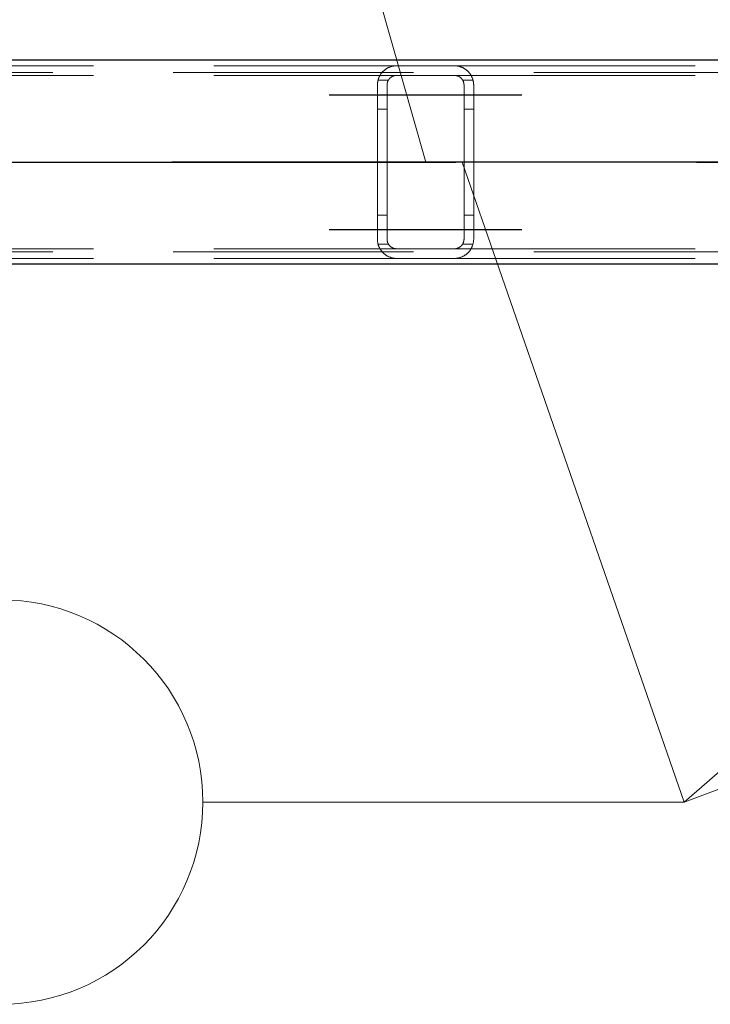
# Model space of a CAD drawing. Header units: millimetres. Extents: x -851 to 2, y 9346 to 10016.
# Tile 422 of 505: x -318.71 to -311.53, y 9572.08 to 9582.31. Entities that reach past the tile are written whole.
import ezdxf

# ---------------------------------------------------------------- set-up
doc = ezdxf.new("R2010")
doc.units = ezdxf.units.MM
doc.header["$LTSCALE"] = 10
doc.linetypes.add('HIDDEN', pattern=[0.375, 0.25, -0.125])
doc.linetypes.add('MITTE', pattern=[2, 1.25, -0.25, 0.25, -0.25])
for name, color, linetype, lineweight in [('PS_Hidden', 2, 'HIDDEN', 9), ('PS_Pos', 1, 'Continuous', 15), ('PS_Shape', 161, 'Continuous', 30), ('PS_SOLID', 7, 'Continuous', 30)]:
    doc.layers.add(name, color=color, linetype=linetype, lineweight=lineweight)
doc.layers.add('PS_Mid', color=5, linetype='MITTE')
doc.styles.add('simplex', font='simplex.shx', dxfattribs={"width": 0.75})

# ---------------------------------------------------------------- blocks, each defined once
blk = doc.blocks.new('*X865')
at = {"layer": 'PS_Hidden', "color": 2, "linetype": 'HIDDEN'}
for p, q in [((-324.192, 9581.828), (-314.792, 9581.828)), ((-314.879, 9581.809), (-314.874, 9581.811)), ((-314.874, 9581.811), (-314.869, 9581.813)), ((-314.869, 9581.813), (-314.864, 9581.815)), ((-314.864, 9581.815), (-314.858, 9581.817)), ((-314.858, 9581.817), (-314.853, 9581.819)), ((-314.853, 9581.819), (-314.847, 9581.821)), ((-314.847, 9581.821), (-314.842, 9581.822)), ((-314.842, 9581.822), (-314.835, 9581.824)), ((-314.835, 9581.824), (-314.829, 9581.825)), ((-314.829, 9581.825), (-314.822, 9581.826)), ((-314.822, 9581.826), (-314.815, 9581.827)), ((-314.815, 9581.827), (-314.807, 9581.828)), ((-314.807, 9581.828), (-314.8, 9581.828)), ((-314.8, 9581.828), (-314.792, 9581.828)), ((-314.792, 9581.828), (-314.192, 9581.828)), ((-314.192, 9581.828), (-304.792, 9581.828)), ((-314.192, 9581.828), (-314.185, 9581.828)), ((-314.185, 9581.828), (-314.178, 9581.828)), ((-314.178, 9581.828), (-314.171, 9581.827)), ((-314.171, 9581.827), (-314.164, 9581.826)), ((-314.164, 9581.826), (-314.157, 9581.825)), ((-314.157, 9581.825), (-314.15, 9581.824)), ((-314.15, 9581.824), (-314.143, 9581.822)), ((-314.143, 9581.822), (-314.137, 9581.821)), ((-314.137, 9581.821), (-314.131, 9581.819)), ((-314.131, 9581.819), (-314.126, 9581.817)), ((-314.126, 9581.817), (-314.121, 9581.815)), ((-314.121, 9581.815), (-314.116, 9581.813)), ((-314.116, 9581.813), (-314.111, 9581.811)), ((-314.111, 9581.811), (-314.106, 9581.809)), ((-187.116, 9581.758), (-423.956, 9581.758)), ((-324.192, 9581.728), (-314.792, 9581.728)), ((-314.978, 9581.703), (-314.976, 9581.708)), ((-314.976, 9581.708), (-314.974, 9581.712)), ((-314.974, 9581.712), (-314.972, 9581.716)), ((-314.972, 9581.716), (-314.97, 9581.72)), ((-314.97, 9581.72), (-314.968, 9581.724)), ((-314.968, 9581.724), (-314.966, 9581.728)), ((-314.966, 9581.728), (-314.963, 9581.732)), ((-314.963, 9581.732), (-314.961, 9581.736)), ((-314.961, 9581.736), (-314.958, 9581.74)), ((-314.958, 9581.74), (-314.956, 9581.744)), ((-314.956, 9581.744), (-314.953, 9581.747)), ((-314.953, 9581.747), (-314.95, 9581.751)), ((-314.95, 9581.751), (-314.948, 9581.754)), ((-314.948, 9581.754), (-314.945, 9581.758)), ((-314.945, 9581.758), (-314.942, 9581.761)), ((-314.942, 9581.761), (-314.939, 9581.765)), ((-314.939, 9581.765), (-314.936, 9581.768)), ((-314.936, 9581.768), (-314.933, 9581.771)), ((-314.933, 9581.771), (-314.929, 9581.774)), ((-314.929, 9581.774), (-314.926, 9581.777)), ((-314.926, 9581.777), (-314.923, 9581.78)), ((-314.923, 9581.78), (-314.92, 9581.783)), ((-314.92, 9581.783), (-314.916, 9581.786)), ((-314.916, 9581.786), (-314.913, 9581.788)), ((-314.913, 9581.788), (-314.909, 9581.791)), ((-314.909, 9581.791), (-314.905, 9581.794)), ((-314.905, 9581.794), (-314.901, 9581.796)), ((-314.901, 9581.796), (-314.897, 9581.799)), ((-314.897, 9581.799), (-314.893, 9581.801)), ((-314.893, 9581.801), (-314.888, 9581.804)), ((-314.888, 9581.804), (-314.883, 9581.806)), ((-314.883, 9581.806), (-314.879, 9581.809)), ((-314.853, 9581.708), (-314.855, 9581.707)), ((-314.851, 9581.71), (-314.853, 9581.708)), ((-314.849, 9581.711), (-314.851, 9581.71)), ((-314.847, 9581.712), (-314.849, 9581.711)), ((-314.844, 9581.714), (-314.847, 9581.712)), ((-314.842, 9581.715), (-314.844, 9581.714)), ((-314.84, 9581.717), (-314.842, 9581.715)), ((-314.837, 9581.718), (-314.84, 9581.717)), ((-314.835, 9581.719), (-314.837, 9581.718)), ((-314.832, 9581.72), (-314.835, 9581.719)), ((-314.829, 9581.721), (-314.832, 9581.72)), ((-314.827, 9581.722), (-314.829, 9581.721)), ((-314.824, 9581.723), (-314.827, 9581.722)), ((-314.821, 9581.724), (-314.824, 9581.723)), ((-314.818, 9581.725), (-314.821, 9581.724)), ((-314.815, 9581.726), (-314.818, 9581.725)), ((-314.812, 9581.726), (-314.815, 9581.726)), ((-314.809, 9581.727), (-314.812, 9581.726)), ((-314.806, 9581.728), (-314.809, 9581.727)), ((-314.802, 9581.728), (-314.806, 9581.728)), ((-314.799, 9581.728), (-314.802, 9581.728)), ((-314.796, 9581.728), (-314.799, 9581.728)), ((-314.792, 9581.728), (-314.796, 9581.728)), ((-314.192, 9581.728), (-314.792, 9581.728)), ((-314.192, 9581.728), (-304.792, 9581.728)), ((-314.189, 9581.728), (-314.192, 9581.728)), ((-314.186, 9581.728), (-314.189, 9581.728)), ((-314.183, 9581.728), (-314.186, 9581.728)), ((-314.179, 9581.728), (-314.183, 9581.728)), ((-314.176, 9581.727), (-314.179, 9581.728)), ((-314.173, 9581.726), (-314.176, 9581.727)), ((-314.169, 9581.726), (-314.173, 9581.726)), ((-314.166, 9581.725), (-314.169, 9581.726)), ((-314.163, 9581.724), (-314.166, 9581.725)), ((-314.16, 9581.723), (-314.163, 9581.724)), ((-314.157, 9581.722), (-314.16, 9581.723)), ((-314.155, 9581.721), (-314.157, 9581.722)), ((-314.152, 9581.72), (-314.155, 9581.721)), ((-314.149, 9581.719), (-314.152, 9581.72)), ((-314.147, 9581.717), (-314.149, 9581.719)), ((-314.144, 9581.716), (-314.147, 9581.717)), ((-314.142, 9581.715), (-314.144, 9581.716)), ((-314.139, 9581.713), (-314.142, 9581.715)), ((-314.137, 9581.712), (-314.139, 9581.713)), ((-314.135, 9581.71), (-314.137, 9581.712)), ((-314.133, 9581.709), (-314.135, 9581.71)), ((-314.131, 9581.707), (-314.133, 9581.709)), ((-314.106, 9581.809), (-314.101, 9581.806)), ((-314.101, 9581.806), (-314.096, 9581.804)), ((-314.096, 9581.804), (-314.092, 9581.801)), ((-314.092, 9581.801), (-314.087, 9581.798)), ((-314.087, 9581.798), (-314.083, 9581.796)), ((-314.083, 9581.796), (-314.079, 9581.793)), ((-314.079, 9581.793), (-314.075, 9581.79)), ((-314.075, 9581.79), (-314.071, 9581.787)), ((-314.071, 9581.787), (-314.067, 9581.784)), ((-314.067, 9581.784), (-314.063, 9581.781)), ((-314.063, 9581.781), (-314.06, 9581.778)), ((-314.06, 9581.778), (-314.056, 9581.775)), ((-314.056, 9581.775), (-314.053, 9581.772)), ((-314.053, 9581.772), (-314.05, 9581.769)), ((-314.05, 9581.769), (-314.047, 9581.766)), ((-314.047, 9581.766), (-314.044, 9581.763)), ((-314.044, 9581.763), (-314.041, 9581.759)), ((-314.041, 9581.759), (-314.038, 9581.756)), ((-314.038, 9581.756), (-314.036, 9581.753)), ((-314.036, 9581.753), (-314.033, 9581.749)), ((-314.033, 9581.749), (-314.03, 9581.745)), ((-314.03, 9581.745), (-314.028, 9581.742)), ((-314.028, 9581.742), (-314.025, 9581.738)), ((-314.025, 9581.738), (-314.023, 9581.734)), ((-314.023, 9581.734), (-314.02, 9581.73)), ((-314.02, 9581.73), (-314.018, 9581.726)), ((-314.018, 9581.726), (-314.016, 9581.722)), ((-314.016, 9581.722), (-314.014, 9581.718)), ((-314.014, 9581.718), (-314.012, 9581.714)), ((-314.012, 9581.714), (-314.01, 9581.71)), ((-314.01, 9581.71), (-314.008, 9581.706)), ((-314.992, 9581.643), (-314.991, 9581.648)), ((-314.992, 9581.638), (-314.992, 9581.643)), ((-314.992, 9581.633), (-314.992, 9581.638)), ((-314.992, 9581.628), (-314.992, 9581.633)), ((-314.992, 9580.028), (-314.992, 9581.628)), ((-314.991, 9581.653), (-314.99, 9581.657)), ((-314.991, 9581.648), (-314.991, 9581.653)), ((-314.99, 9581.657), (-314.989, 9581.662)), ((-314.989, 9581.667), (-314.988, 9581.672)), ((-314.989, 9581.662), (-314.989, 9581.667)), ((-314.988, 9581.672), (-314.987, 9581.676)), ((-314.987, 9581.676), (-314.985, 9581.681)), ((-314.879, 9581.678), (-314.986, 9581.678)), ((-314.985, 9581.681), (-314.984, 9581.685)), ((-314.984, 9581.685), (-314.983, 9581.69)), ((-314.983, 9581.69), (-314.981, 9581.694)), ((-314.981, 9581.694), (-314.98, 9581.699)), ((-314.98, 9581.699), (-314.978, 9581.703)), ((-314.891, 9581.642), (-314.892, 9581.64)), ((-314.892, 9581.64), (-314.892, 9581.637)), ((-314.892, 9581.637), (-314.892, 9581.635)), ((-314.892, 9581.635), (-314.892, 9581.633)), ((-314.892, 9581.633), (-314.892, 9581.631)), ((-314.892, 9581.631), (-314.892, 9581.628)), ((-314.892, 9581.628), (-314.892, 9580.028)), ((-314.89, 9581.648), (-314.891, 9581.646)), ((-314.891, 9581.646), (-314.891, 9581.644)), ((-314.891, 9581.644), (-314.891, 9581.642)), ((-314.889, 9581.653), (-314.89, 9581.651)), ((-314.89, 9581.651), (-314.89, 9581.648)), ((-314.888, 9581.657), (-314.889, 9581.655)), ((-314.889, 9581.655), (-314.889, 9581.653)), ((-314.887, 9581.659), (-314.888, 9581.657)), ((-314.886, 9581.664), (-314.887, 9581.662)), ((-314.887, 9581.662), (-314.887, 9581.659)), ((-314.885, 9581.666), (-314.886, 9581.664)), ((-314.884, 9581.668), (-314.885, 9581.666)), ((-314.883, 9581.67), (-314.884, 9581.668)), ((-314.882, 9581.672), (-314.883, 9581.67)), ((-314.881, 9581.674), (-314.882, 9581.672)), ((-314.88, 9581.676), (-314.881, 9581.674)), ((-314.879, 9581.678), (-314.88, 9581.676)), ((-314.878, 9581.68), (-314.879, 9581.678)), ((-314.877, 9581.682), (-314.878, 9581.68)), ((-314.875, 9581.684), (-314.877, 9581.682)), ((-314.874, 9581.686), (-314.875, 9581.684)), ((-314.873, 9581.688), (-314.874, 9581.686)), ((-314.871, 9581.69), (-314.873, 9581.688)), ((-314.87, 9581.692), (-314.871, 9581.69)), ((-314.868, 9581.693), (-314.87, 9581.692)), ((-314.867, 9581.695), (-314.868, 9581.693)), ((-314.865, 9581.697), (-314.867, 9581.695)), ((-314.864, 9581.699), (-314.865, 9581.697)), ((-314.862, 9581.7), (-314.864, 9581.699)), ((-314.86, 9581.702), (-314.862, 9581.7)), ((-314.858, 9581.703), (-314.86, 9581.702)), ((-314.857, 9581.705), (-314.858, 9581.703)), ((-314.855, 9581.707), (-314.857, 9581.705)), ((-314.129, 9581.705), (-314.131, 9581.707)), ((-314.127, 9581.704), (-314.129, 9581.705)), ((-314.125, 9581.702), (-314.127, 9581.704)), ((-314.123, 9581.7), (-314.125, 9581.702)), ((-314.121, 9581.699), (-314.123, 9581.7)), ((-314.12, 9581.697), (-314.121, 9581.699)), ((-314.118, 9581.695), (-314.12, 9581.697)), ((-314.117, 9581.694), (-314.118, 9581.695)), ((-314.115, 9581.692), (-314.117, 9581.694)), ((-314.114, 9581.69), (-314.115, 9581.692)), ((-314.112, 9581.688), (-314.114, 9581.69)), ((-314.111, 9581.686), (-314.112, 9581.688)), ((-314.11, 9581.685), (-314.111, 9581.686)), ((-314.108, 9581.683), (-314.11, 9581.685)), ((-314.107, 9581.681), (-314.108, 9581.683)), ((-314.106, 9581.679), (-314.107, 9581.681)), ((-314.105, 9581.677), (-314.106, 9581.679)), ((-313.999, 9581.678), (-314.106, 9581.678)), ((-314.104, 9581.675), (-314.105, 9581.677)), ((-314.103, 9581.673), (-314.104, 9581.675)), ((-314.102, 9581.671), (-314.103, 9581.673)), ((-314.101, 9581.669), (-314.102, 9581.671)), ((-314.1, 9581.667), (-314.101, 9581.669)), ((-314.099, 9581.665), (-314.1, 9581.667)), ((-314.098, 9581.663), (-314.099, 9581.665)), ((-314.098, 9581.66), (-314.098, 9581.663)), ((-314.097, 9581.658), (-314.098, 9581.66)), ((-314.096, 9581.656), (-314.097, 9581.658)), ((-314.096, 9581.654), (-314.096, 9581.656)), ((-314.095, 9581.652), (-314.096, 9581.654)), ((-314.095, 9581.65), (-314.095, 9581.652)), ((-314.094, 9581.648), (-314.095, 9581.65)), ((-314.094, 9581.645), (-314.094, 9581.648)), ((-314.094, 9581.643), (-314.094, 9581.645)), ((-314.093, 9581.641), (-314.094, 9581.643)), ((-314.093, 9581.639), (-314.093, 9581.641)), ((-314.093, 9581.637), (-314.093, 9581.639)), ((-314.093, 9581.635), (-314.093, 9581.637)), ((-314.092, 9581.633), (-314.093, 9581.635)), ((-314.092, 9581.63), (-314.092, 9581.633)), ((-314.092, 9581.628), (-314.092, 9581.63)), ((-314.092, 9580.028), (-314.092, 9581.628)), ((-314.008, 9581.706), (-314.006, 9581.702)), ((-314.006, 9581.702), (-314.005, 9581.697)), ((-314.005, 9581.697), (-314.003, 9581.693)), ((-314.003, 9581.693), (-314.002, 9581.688)), ((-314.002, 9581.688), (-314, 9581.684)), ((-314, 9581.684), (-313.999, 9581.679)), ((-313.999, 9581.679), (-313.998, 9581.675)), ((-313.998, 9581.675), (-313.997, 9581.67)), ((-313.997, 9581.67), (-313.996, 9581.666)), ((-313.996, 9581.666), (-313.995, 9581.661)), ((-313.995, 9581.661), (-313.994, 9581.656)), ((-313.994, 9581.656), (-313.994, 9581.652)), ((-313.994, 9581.652), (-313.993, 9581.647)), ((-313.993, 9581.647), (-313.993, 9581.642)), ((-313.993, 9581.642), (-313.993, 9581.638)), ((-313.993, 9581.638), (-313.992, 9581.633)), ((-313.992, 9581.633), (-313.992, 9581.628)), ((-313.992, 9581.628), (-313.992, 9580.028)), ((-313.992, 9581.628), (-313.992, 9581.628)), ((-314.892, 9581.378), (-314.992, 9581.378)), ((-313.992, 9581.378), (-314.092, 9581.378)), ((-314.892, 9580.278), (-314.992, 9580.278)), ((-313.992, 9580.278), (-314.092, 9580.278)), ((-314.992, 9580.024), (-314.992, 9580.028)), ((-314.992, 9580.028), (-314.992, 9580.028)), ((-314.992, 9580.019), (-314.992, 9580.024)), ((-314.992, 9580.014), (-314.992, 9580.019)), ((-314.991, 9580.009), (-314.992, 9580.014)), ((-314.991, 9580.004), (-314.991, 9580.009)), ((-314.99, 9579.999), (-314.991, 9580.004)), ((-314.989, 9579.995), (-314.99, 9579.999)), ((-314.989, 9579.99), (-314.989, 9579.995)), ((-314.988, 9579.985), (-314.989, 9579.99)), ((-314.987, 9579.981), (-314.988, 9579.985)), ((-314.985, 9579.976), (-314.987, 9579.981)), ((-314.879, 9579.978), (-314.986, 9579.978)), ((-314.984, 9579.971), (-314.985, 9579.976)), ((-314.983, 9579.967), (-314.984, 9579.971)), ((-314.892, 9580.028), (-314.892, 9580.026)), ((-314.892, 9580.026), (-314.892, 9580.024)), ((-314.892, 9580.024), (-314.892, 9580.022)), ((-314.892, 9580.022), (-314.892, 9580.019)), ((-314.892, 9580.019), (-314.892, 9580.017)), ((-314.892, 9580.017), (-314.891, 9580.015)), ((-314.891, 9580.015), (-314.891, 9580.013)), ((-314.891, 9580.013), (-314.891, 9580.011)), ((-314.891, 9580.011), (-314.89, 9580.008)), ((-314.89, 9580.008), (-314.89, 9580.006)), ((-314.89, 9580.006), (-314.889, 9580.004)), ((-314.889, 9580.004), (-314.889, 9580.002)), ((-314.889, 9580.002), (-314.888, 9580)), ((-314.888, 9580), (-314.887, 9579.997)), ((-314.887, 9579.997), (-314.887, 9579.995)), ((-314.887, 9579.995), (-314.886, 9579.993)), ((-314.886, 9579.993), (-314.885, 9579.991)), ((-314.885, 9579.991), (-314.884, 9579.989)), ((-314.884, 9579.989), (-314.883, 9579.987)), ((-314.883, 9579.987), (-314.882, 9579.985)), ((-314.882, 9579.985), (-314.881, 9579.983)), ((-314.881, 9579.983), (-314.88, 9579.981)), ((-314.88, 9579.981), (-314.879, 9579.978)), ((-314.879, 9579.978), (-314.878, 9579.977)), ((-314.878, 9579.977), (-314.877, 9579.975)), ((-314.877, 9579.975), (-314.875, 9579.973)), ((-314.875, 9579.973), (-314.874, 9579.971)), ((-314.874, 9579.971), (-314.873, 9579.969)), ((-314.112, 9579.968), (-314.111, 9579.97)), ((-314.111, 9579.97), (-314.11, 9579.972)), ((-314.11, 9579.972), (-314.108, 9579.974)), ((-314.108, 9579.974), (-314.107, 9579.976)), ((-314.107, 9579.976), (-314.106, 9579.978)), ((-314.106, 9579.978), (-314.105, 9579.98)), ((-313.999, 9579.978), (-314.106, 9579.978)), ((-314.105, 9579.98), (-314.104, 9579.982)), ((-314.104, 9579.982), (-314.103, 9579.984)), ((-314.103, 9579.984), (-314.102, 9579.986)), ((-314.102, 9579.986), (-314.101, 9579.988)), ((-314.101, 9579.988), (-314.1, 9579.99)), ((-314.1, 9579.99), (-314.099, 9579.992)), ((-314.099, 9579.992), (-314.098, 9579.994)), ((-314.098, 9579.996), (-314.097, 9579.999)), ((-314.098, 9579.994), (-314.098, 9579.996)), ((-314.097, 9579.999), (-314.096, 9580.001)), ((-314.096, 9580.003), (-314.095, 9580.005)), ((-314.096, 9580.001), (-314.096, 9580.003)), ((-314.095, 9580.007), (-314.094, 9580.009)), ((-314.095, 9580.005), (-314.095, 9580.007)), ((-314.094, 9580.014), (-314.093, 9580.016)), ((-314.094, 9580.011), (-314.094, 9580.014)), ((-314.094, 9580.009), (-314.094, 9580.011)), ((-314.093, 9580.022), (-314.092, 9580.024)), ((-314.093, 9580.02), (-314.093, 9580.022)), ((-314.093, 9580.018), (-314.093, 9580.02)), ((-314.093, 9580.016), (-314.093, 9580.018)), ((-314.092, 9580.026), (-314.092, 9580.028)), ((-314.092, 9580.024), (-314.092, 9580.026)), ((-314, 9579.973), (-314.002, 9579.968)), ((-313.999, 9579.977), (-314, 9579.973)), ((-313.998, 9579.982), (-313.999, 9579.977)), ((-313.997, 9579.987), (-313.998, 9579.982)), ((-313.996, 9579.991), (-313.997, 9579.987)), ((-313.995, 9579.996), (-313.996, 9579.991)), ((-313.994, 9580), (-313.995, 9579.996)), ((-313.993, 9580.01), (-313.994, 9580.005)), ((-313.994, 9580.005), (-313.994, 9580)), ((-313.992, 9580.024), (-313.993, 9580.019)), ((-313.993, 9580.019), (-313.993, 9580.014)), ((-313.993, 9580.014), (-313.993, 9580.01)), ((-313.992, 9580.028), (-313.992, 9580.024)), ((-187.116, 9579.898), (-423.956, 9579.898)), ((-324.192, 9579.928), (-314.792, 9579.928)), ((-314.981, 9579.962), (-314.983, 9579.967)), ((-314.98, 9579.958), (-314.981, 9579.962)), ((-314.978, 9579.954), (-314.98, 9579.958)), ((-314.976, 9579.949), (-314.978, 9579.954)), ((-314.974, 9579.945), (-314.976, 9579.949)), ((-314.972, 9579.941), (-314.974, 9579.945)), ((-314.97, 9579.937), (-314.972, 9579.941)), ((-314.968, 9579.933), (-314.97, 9579.937)), ((-314.966, 9579.929), (-314.968, 9579.933)), ((-314.963, 9579.925), (-314.966, 9579.929)), ((-314.961, 9579.921), (-314.963, 9579.925)), ((-314.958, 9579.917), (-314.961, 9579.921)), ((-314.956, 9579.913), (-314.958, 9579.917)), ((-314.953, 9579.909), (-314.956, 9579.913)), ((-314.95, 9579.906), (-314.953, 9579.909)), ((-314.948, 9579.902), (-314.95, 9579.906)), ((-314.945, 9579.899), (-314.948, 9579.902)), ((-314.942, 9579.896), (-314.945, 9579.899)), ((-314.939, 9579.892), (-314.942, 9579.896)), ((-314.936, 9579.889), (-314.939, 9579.892)), ((-314.933, 9579.886), (-314.936, 9579.889)), ((-314.929, 9579.883), (-314.933, 9579.886)), ((-314.926, 9579.88), (-314.929, 9579.883)), ((-314.923, 9579.877), (-314.926, 9579.88)), ((-314.92, 9579.874), (-314.923, 9579.877)), ((-314.916, 9579.871), (-314.92, 9579.874)), ((-314.913, 9579.869), (-314.916, 9579.871)), ((-314.909, 9579.866), (-314.913, 9579.869)), ((-314.873, 9579.969), (-314.871, 9579.967)), ((-314.871, 9579.967), (-314.87, 9579.965)), ((-314.87, 9579.965), (-314.868, 9579.963)), ((-314.868, 9579.963), (-314.867, 9579.962)), ((-314.867, 9579.962), (-314.865, 9579.96)), ((-314.865, 9579.96), (-314.864, 9579.958)), ((-314.864, 9579.958), (-314.862, 9579.957)), ((-314.862, 9579.957), (-314.86, 9579.955)), ((-314.86, 9579.955), (-314.858, 9579.953)), ((-314.858, 9579.953), (-314.857, 9579.952)), ((-314.857, 9579.952), (-314.855, 9579.95)), ((-314.855, 9579.95), (-314.853, 9579.949)), ((-314.853, 9579.949), (-314.851, 9579.947)), ((-314.851, 9579.947), (-314.849, 9579.946)), ((-314.849, 9579.946), (-314.847, 9579.944)), ((-314.847, 9579.944), (-314.844, 9579.943)), ((-314.844, 9579.943), (-314.842, 9579.942)), ((-314.842, 9579.942), (-314.84, 9579.94)), ((-314.84, 9579.94), (-314.837, 9579.939)), ((-314.837, 9579.939), (-314.835, 9579.938)), ((-314.835, 9579.938), (-314.832, 9579.937)), ((-314.832, 9579.937), (-314.829, 9579.935)), ((-314.829, 9579.935), (-314.827, 9579.934)), ((-314.827, 9579.934), (-314.824, 9579.933)), ((-314.824, 9579.933), (-314.821, 9579.933)), ((-314.821, 9579.933), (-314.818, 9579.932)), ((-314.818, 9579.932), (-314.815, 9579.931)), ((-314.815, 9579.931), (-314.812, 9579.93)), ((-314.812, 9579.93), (-314.809, 9579.93)), ((-314.809, 9579.93), (-314.806, 9579.929)), ((-314.806, 9579.929), (-314.802, 9579.929)), ((-314.802, 9579.929), (-314.799, 9579.929)), ((-314.799, 9579.929), (-314.796, 9579.928)), ((-314.796, 9579.928), (-314.792, 9579.928)), ((-314.792, 9579.928), (-314.192, 9579.928)), ((-314.192, 9579.928), (-304.792, 9579.928)), ((-314.192, 9579.928), (-314.189, 9579.928)), ((-314.189, 9579.928), (-314.186, 9579.929)), ((-314.186, 9579.929), (-314.183, 9579.929)), ((-314.183, 9579.929), (-314.179, 9579.929)), ((-314.179, 9579.929), (-314.176, 9579.93)), ((-314.176, 9579.93), (-314.173, 9579.93)), ((-314.173, 9579.93), (-314.169, 9579.931)), ((-314.169, 9579.931), (-314.166, 9579.932)), ((-314.166, 9579.932), (-314.163, 9579.933)), ((-314.163, 9579.933), (-314.16, 9579.934)), ((-314.16, 9579.934), (-314.157, 9579.935)), ((-314.157, 9579.935), (-314.155, 9579.936)), ((-314.155, 9579.936), (-314.152, 9579.937)), ((-314.152, 9579.937), (-314.149, 9579.938)), ((-314.149, 9579.938), (-314.147, 9579.939)), ((-314.147, 9579.939), (-314.144, 9579.941)), ((-314.144, 9579.941), (-314.142, 9579.942)), ((-314.142, 9579.942), (-314.139, 9579.944)), ((-314.139, 9579.944), (-314.137, 9579.945)), ((-314.137, 9579.945), (-314.135, 9579.947)), ((-314.135, 9579.947), (-314.133, 9579.948)), ((-314.133, 9579.948), (-314.131, 9579.95)), ((-314.131, 9579.95), (-314.129, 9579.951)), ((-314.129, 9579.951), (-314.127, 9579.953)), ((-314.127, 9579.953), (-314.125, 9579.955)), ((-314.125, 9579.955), (-314.123, 9579.956)), ((-314.123, 9579.956), (-314.121, 9579.958)), ((-314.121, 9579.958), (-314.12, 9579.96)), ((-314.12, 9579.96), (-314.118, 9579.961)), ((-314.118, 9579.961), (-314.117, 9579.963)), ((-314.117, 9579.963), (-314.115, 9579.965)), ((-314.115, 9579.965), (-314.114, 9579.967)), ((-314.114, 9579.967), (-314.112, 9579.968)), ((-314.071, 9579.87), (-314.075, 9579.867)), ((-314.067, 9579.873), (-314.071, 9579.87)), ((-314.063, 9579.876), (-314.067, 9579.873)), ((-314.06, 9579.879), (-314.063, 9579.876)), ((-314.056, 9579.882), (-314.06, 9579.879)), ((-314.053, 9579.885), (-314.056, 9579.882)), ((-314.05, 9579.888), (-314.053, 9579.885)), ((-314.047, 9579.891), (-314.05, 9579.888)), ((-314.044, 9579.894), (-314.047, 9579.891)), ((-314.041, 9579.897), (-314.044, 9579.894)), ((-314.038, 9579.901), (-314.041, 9579.897)), ((-314.036, 9579.904), (-314.038, 9579.901)), ((-314.033, 9579.908), (-314.036, 9579.904)), ((-314.03, 9579.911), (-314.033, 9579.908)), ((-314.028, 9579.915), (-314.03, 9579.911)), ((-314.025, 9579.919), (-314.028, 9579.915)), ((-314.023, 9579.923), (-314.025, 9579.919)), ((-314.02, 9579.926), (-314.023, 9579.923)), ((-314.018, 9579.93), (-314.02, 9579.926)), ((-314.016, 9579.934), (-314.018, 9579.93)), ((-314.014, 9579.938), (-314.016, 9579.934)), ((-314.012, 9579.943), (-314.014, 9579.938)), ((-314.01, 9579.947), (-314.012, 9579.943)), ((-314.008, 9579.951), (-314.01, 9579.947)), ((-314.006, 9579.955), (-314.008, 9579.951)), ((-314.005, 9579.96), (-314.006, 9579.955)), ((-314.003, 9579.964), (-314.005, 9579.96)), ((-314.002, 9579.968), (-314.003, 9579.964)), ((-324.192, 9579.828), (-314.792, 9579.828)), ((-314.905, 9579.863), (-314.909, 9579.866)), ((-314.901, 9579.861), (-314.905, 9579.863)), ((-314.897, 9579.858), (-314.901, 9579.861)), ((-314.893, 9579.855), (-314.897, 9579.858)), ((-314.888, 9579.853), (-314.893, 9579.855)), ((-314.883, 9579.85), (-314.888, 9579.853)), ((-314.879, 9579.848), (-314.883, 9579.85)), ((-314.874, 9579.846), (-314.879, 9579.848)), ((-314.869, 9579.844), (-314.874, 9579.846)), ((-314.864, 9579.842), (-314.869, 9579.844)), ((-314.858, 9579.84), (-314.864, 9579.842)), ((-314.853, 9579.838), (-314.858, 9579.84)), ((-314.847, 9579.836), (-314.853, 9579.838)), ((-314.842, 9579.835), (-314.847, 9579.836)), ((-314.835, 9579.833), (-314.842, 9579.835)), ((-314.829, 9579.832), (-314.835, 9579.833)), ((-314.822, 9579.831), (-314.829, 9579.832)), ((-314.815, 9579.83), (-314.822, 9579.831)), ((-314.807, 9579.829), (-314.815, 9579.83)), ((-314.8, 9579.829), (-314.807, 9579.829)), ((-314.792, 9579.828), (-314.8, 9579.829)), ((-314.192, 9579.828), (-314.792, 9579.828)), ((-314.185, 9579.829), (-314.192, 9579.828)), ((-314.192, 9579.828), (-304.792, 9579.828)), ((-314.192, 9579.828), (-314.192, 9579.828)), ((-314.178, 9579.829), (-314.185, 9579.829)), ((-314.171, 9579.83), (-314.178, 9579.829)), ((-314.164, 9579.83), (-314.171, 9579.83)), ((-314.157, 9579.832), (-314.164, 9579.83)), ((-314.15, 9579.833), (-314.157, 9579.832)), ((-314.143, 9579.834), (-314.15, 9579.833)), ((-314.137, 9579.836), (-314.143, 9579.834)), ((-314.131, 9579.838), (-314.137, 9579.836)), ((-314.126, 9579.84), (-314.131, 9579.838)), ((-314.121, 9579.842), (-314.126, 9579.84)), ((-314.116, 9579.844), (-314.121, 9579.842)), ((-314.111, 9579.846), (-314.116, 9579.844)), ((-314.106, 9579.848), (-314.111, 9579.846)), ((-314.101, 9579.851), (-314.106, 9579.848)), ((-314.096, 9579.853), (-314.101, 9579.851)), ((-314.092, 9579.856), (-314.096, 9579.853)), ((-314.087, 9579.858), (-314.092, 9579.856)), ((-314.083, 9579.861), (-314.087, 9579.858)), ((-314.079, 9579.864), (-314.083, 9579.861)), ((-314.075, 9579.867), (-314.079, 9579.864))]:
    blk.add_line(p, q, dxfattribs=at)
at = {"layer": 'PS_Mid', "color": 5, "linetype": 'MITTE'}
for p, q in [((-315.492, 9581.528), (-314.392, 9581.528)), ((-315.492, 9581.528), (-314.392, 9581.528)), ((-314.592, 9581.528), (-313.492, 9581.528)), ((-314.592, 9581.528), (-313.492, 9581.528)), ((-184.627, 9580.828), (-426.445, 9580.828)), ((-346.677, 9580.828), (-282.308, 9580.828)), ((-314.492, 9580.828), (-314.492, 9580.828)), ((-315.492, 9580.128), (-314.392, 9580.128)), ((-315.492, 9580.128), (-314.392, 9580.128)), ((-314.592, 9580.128), (-313.492, 9580.128)), ((-314.592, 9580.128), (-313.492, 9580.128))]:
    blk.add_line(p, q, dxfattribs=at)
at = {"layer": 'PS_SOLID', "color": 7, "linetype": 'Continuous'}
for p, q in [((-187.116, 9581.888), (-423.956, 9581.888)), ((-187.116, 9579.768), (-423.956, 9579.768))]:
    blk.add_line(p, q, dxfattribs=at)
blk = doc.blocks.new('*X872')
at = {"color": 1}
for p, q in [((-328.782, 9587.884), (-322.996, 9587.884)), ((-320.896, 9585.784), (-315.896, 9585.784)), ((-314.489, 9580.828), (-315.896, 9585.784)), ((-328.782, 9583.684), (-322.996, 9583.684))]:
    blk.add_line(p, q, dxfattribs=at)
for centre, start, end in [((-328.782, 9585.784), 90, 270), ((-322.996, 9585.784), 270, 90)]:
    blk.add_arc(centre, 2.1, start, end, dxfattribs=at)
at = {"color": 30, "style": 'simplex', "width": 0.75}
blk.add_text('572', height=3, dxfattribs=at).set_placement((-328.782, 9584.284))
blk = doc.blocks.new('*X1469')
at = {"color": 1}
for p, q in [((-314.113, 9580.828), (-311.806, 9574.184)), ((-324.692, 9576.284), (-318.906, 9576.284)), ((-316.806, 9574.184), (-311.806, 9574.184)), ((-324.692, 9572.084), (-318.906, 9572.084))]:
    blk.add_line(p, q, dxfattribs=at)
for centre, start, end in [((-324.692, 9574.184), 90, 270), ((-318.906, 9574.184), 270, 90)]:
    blk.add_arc(centre, 2.1, start, end, dxfattribs=at)
at = {"color": 30, "style": 'simplex', "width": 0.75}
blk.add_text('590', height=3, dxfattribs=at).set_placement((-324.692, 9572.684))
blk = doc.blocks.new('*X1470')
at = {"color": 1}
for p in [(-304.113, 9580.828), (-316.806, 9574.184)]:
    blk.add_line(p, (-311.806, 9574.184), dxfattribs=at)
blk.add_arc((-318.906, 9574.184), 2.1, 270, 90, dxfattribs=at)
blk = doc.blocks.new('*X1471')
at = {"color": 1}
for p in [(-294.15, 9580.828), (-316.806, 9574.184)]:
    blk.add_line(p, (-311.806, 9574.184), dxfattribs=at)
blk.add_arc((-318.906, 9574.184), 2.1, 270, 90, dxfattribs=at)

msp = doc.modelspace()

# ---------------------------------------------------------------- block references
at = {"layer": 'PS_Pos'}
for name in ['*X872', '*X1469', '*X1470', '*X1471']:
    msp.add_blockref(name, (0, 0), dxfattribs=at)
at = {"layer": 'PS_Shape', "color": 31}
msp.add_blockref('*X865', (0, 0), dxfattribs=at)

doc.saveas('drawing.dxf')
